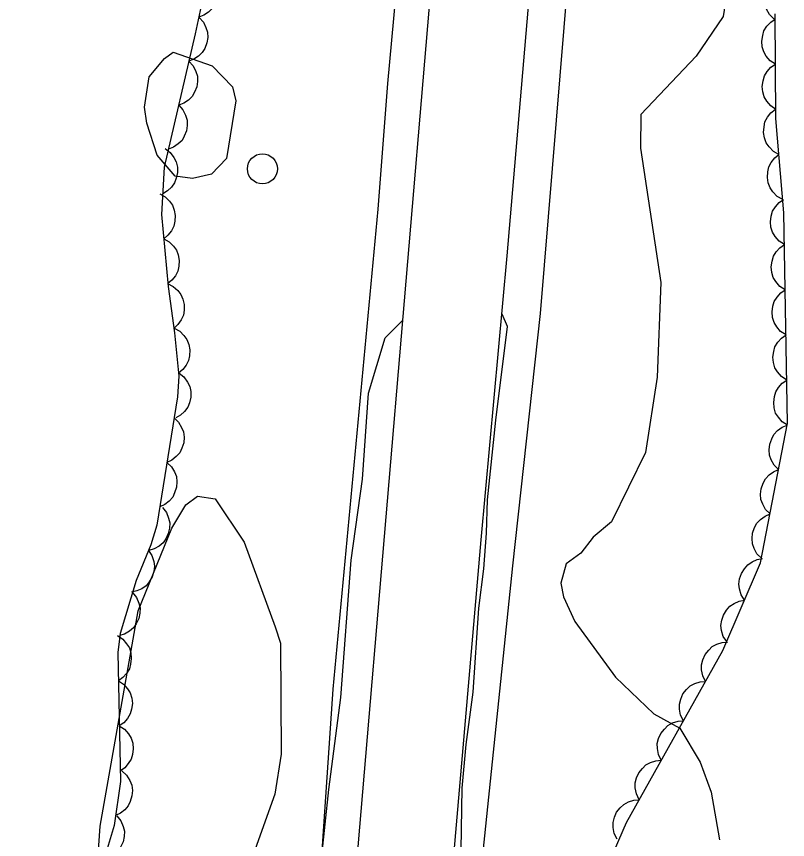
# Model space of a CAD drawing. Extents: x 282461 to 284471, y 5554090 to 5557646.
# Drawn here: x 283478.4 to 283529.7, y 5556045.9 to 5556100.6 of the extents above; entities that cross this region are included whole.
import ezdxf

# ---------------------------------------------------------------- set-up
doc = ezdxf.new("R2010")
doc.units = 0
for name, color, linetype in [('Niveau 1', 7, 'Continuous'), ('Niveau 2', 7, 'Continuous'), ('Niveau 21', 7, 'Continuous'), ('Niveau 36', 7, 'Continuous'), ('Niveau 44', 7, 'Continuous')]:
    doc.layers.add(name, color=color, linetype=linetype)

msp = doc.modelspace()

# ---------------------------------------------------------------- linework, layer by layer
at = {"layer": 'Niveau 1'}
for points in [[(283493.02, 5556095.03), (283492.4, 5556091.2), (283491.42, 5556090.16), (283490.15, 5556089.86), (283489, 5556090.03), (283487.8, 5556091.42), (283487.11, 5556093.55), (283486.96, 5556094.61), (283487.26, 5556096.62), (283488.28, 5556097.85), (283488.87, 5556098.27), (283491.46, 5556097.35), (283492.8, 5556095.95), (283493.02, 5556095.03)], [(283504.17, 5555985.76), (283504.92, 5555992.93), (283505.2, 5555996.63), (283505.44, 5556004.25), (283506.51, 5556014.16), (283506.69, 5556016.89), (283506.76, 5556019.61), (283506.75, 5556024.94), (283506.88, 5556027.55), (283507.52, 5556034.86), (283507.93, 5556041.11), (283508.08, 5556049.32), (283508.34, 5556052.23), (283508.8, 5556055.72), (283509.17, 5556061.29), (283509.51, 5556063.92), (283509.7, 5556066.29), (283509.75, 5556068.5), (283510.31, 5556073.8), (283511.08, 5556080.03), (283510.73, 5556080.84)], [(283493.13, 5555982.39), (283493.76, 5555992.5), (283494.31, 5555998.85), (283495.62, 5556008.72), (283496.39, 5556016.56), (283497.05, 5556029.65), (283497.31, 5556033.25), (283498.48, 5556042.32), (283499.21, 5556049.23), (283500.01, 5556055.36), (283500.69, 5556064.48), (283501.44, 5556069.88), (283501.84, 5556075.59), (283502.96, 5556079.26), (283504.11, 5556080.43)]]:
    msp.add_lwpolyline(points, dxfattribs=at)
at = {"layer": 'Niveau 2'}
for points in [[(283525.71, 5556102.49), (283525.42, 5556100.63), (283523.62, 5556098), (283519.95, 5556094.12), (283519.92, 5556091.88), (283521.28, 5556082.95), (283521.03, 5556076.66), (283520.25, 5556071.64), (283517.99, 5556067.04)], [(283483.03, 5556032.74), (283484, 5556046.8), (283486.53, 5556061.11), (283488.77, 5556066.62), (283489.7, 5556068.17), (283490.48, 5556068.74), (283491.65, 5556068.56), (283493.59, 5556065.68), (283495.64, 5556060.06), (283495.99, 5556058.97), (283496.03, 5556051.58), (283495.63, 5556048.92), (283493.53, 5556043.1)], [(283517.99, 5556067.04), (283516.78, 5556066.02), (283515.95, 5556064.95), (283514.99, 5556064.25), (283514.63, 5556062.95), (283514.81, 5556062.05), (283515.57, 5556060.4), (283518.26, 5556056.7), (283520.82, 5556054.27), (283522.55, 5556053.32), (283523.9, 5556051.05), (283524.62, 5556049.06), (283525.17, 5556045.89)]]:
    msp.add_lwpolyline(points, dxfattribs=at)
at = {"layer": 'Niveau 21'}
for points in [[(283460.71, 5555718.97), (283464.36, 5555736.1), (283469.98, 5555765.27), (283471.92, 5555775.57), (283474.52, 5555790.34), (283476.3, 5555799.49), (283477.96, 5555808.81), (283480.08, 5555821.56), (283481.62, 5555831.93), (283482.77, 5555840.04), (283484.86, 5555856.85), (283486.57, 5555874.63), (283490.46, 5555919.03), (283493.03, 5555950.9), (283494.81, 5555971.05), (283497.52, 5556003.36), (283498.59, 5556015.13), (283507.24, 5556117.01)], [(283469.14, 5555728.42), (283472.32, 5555743.35), (283473.9, 5555752.15), (283475.3, 5555758.17), (283476.57, 5555764.88), (283481.78, 5555793.89), (283484.88, 5555811.49), (283487.66, 5555829.11), (283488.7, 5555836.23), (283489.73, 5555844.57), (283490.72, 5555851.64), (283493.04, 5555874.78), (283495.51, 5555902.08), (283496.11, 5555911.14), (283496.8, 5555918.44), (283497.32, 5555925.68), (283498.06, 5555933.74), (283498.64, 5555941.5), (283500.91, 5555967.99), (283502.83, 5555992.18), (283504.27, 5556007.2), (283509.33, 5556065.83), (283511.06, 5556084.73), (283513.66, 5556115.09)], [(283492.52, 5555850.14), (283495.22, 5555873.66), (283496.11, 5555882.02), (283497.01, 5555891.93), (283497.85, 5555902.94), (283498.6, 5555916.78), (283500.02, 5555934.63), (283500.87, 5555943.73), (283501.43, 5555953.35), (283502.23, 5555961.81), (283503.97, 5555983.09), (283504.53, 5555992.19), (283505.44, 5556001.7), (283506.2, 5556008.2), (283508.29, 5556033.77), (283511.44, 5556064.1), (283513.27, 5556080.88), (283515.65, 5556109.56)], [(283503.9, 5556104.84), (283503.1, 5556096.19), (283502.47, 5556087.83), (283499.48, 5556055.91), (283498.14, 5556036.36), (283497.27, 5556024.95), (283496.66, 5556015.32), (283495.18, 5556000.44), (283494.67, 5555992.56), (283493.09, 5555976.29), (283491.31, 5555953.51), (283487.89, 5555907.7), (283485.51, 5555884.08), (283483.68, 5555866.93), (283482.17, 5555853.32), (283480.13, 5555837.14), (283478.87, 5555828.51), (283477.05, 5555817.96), (283474.47, 5555804.05), (283473.53, 5555798.33)]]:
    msp.add_lwpolyline(points, dxfattribs=at)
at = {"layer": 'Niveau 36'}
msp.add_circle((283494.797, 5556090.508), 1, dxfattribs=at)
at = {"layer": 'Niveau 44'}
for points in [[(283491.58, 5556105.4), (283490.33, 5556099.49), (283488.27, 5556090.62), (283488.09, 5556087.48), (283488.52, 5556082.69), (283488.96, 5556079.6), (283489.24, 5556076.73), (283489.14, 5556075.35), (283487.78, 5556066.82), (283487.37, 5556065.51), (283486.4, 5556063.13), (283485.33, 5556059.61), (283485.18, 5556058.34), (283485.36, 5556049.77), (283484.93, 5556046.84), (283483.68, 5556042.64)], [(283491.18, 5556103.52), (283491.47, 5556103.22), (283491.66, 5556102.86), (283491.77, 5556102.54), (283491.78, 5556102.19), (283491.74, 5556101.83), (283491.6, 5556101.47), (283491.45, 5556101.18), (283491.2, 5556100.93), (283490.89, 5556100.72), (283490.56, 5556100.59)], [(283528.81, 5556100.47), (283528.51, 5556100.76), (283528.31, 5556101.12), (283528.19, 5556101.43), (283528.17, 5556101.78), (283528.2, 5556102.15), (283528.33, 5556102.51), (283528.47, 5556102.8), (283528.72, 5556103.06), (283529.01, 5556103.28), (283529.34, 5556103.43)], [(283490.58, 5556100.58), (283490.87, 5556100.27), (283491.04, 5556099.91), (283491.15, 5556099.6), (283491.16, 5556099.24), (283491.11, 5556098.88), (283490.96, 5556098.52), (283490.8, 5556098.24), (283490.55, 5556098), (283490.24, 5556097.79), (283489.9, 5556097.66)], [(283506.08, 5555986.55), (283506.51, 5555990.01), (283506.9, 5555991.57), (283509.99, 5556001.39), (283510.67, 5556004.81), (283511.18, 5556008.12), (283511.89, 5556011.36), (283511.88, 5556012.94), (283511.61, 5556014.65), (283511.43, 5556018.06), (283511.53, 5556019.74), (283512.09, 5556023.02), (283511.8, 5556024.72), (283515.23, 5556038.35), (283518.99, 5556047.05), (283525.4, 5556058.48), (283527.91, 5556064.3), (283529.7, 5556073.6), (283529.45, 5556087.59), (283528.93, 5556093.85), (283528.87, 5556100.81)], [(283528.9, 5556097.46), (283528.55, 5556097.69), (283528.29, 5556098.01), (283528.12, 5556098.29), (283528.02, 5556098.63), (283527.99, 5556099), (283528.05, 5556099.38), (283528.13, 5556099.69), (283528.33, 5556099.99), (283528.58, 5556100.26), (283528.87, 5556100.47)], [(283489.9, 5556097.66), (283490.19, 5556097.35), (283490.37, 5556096.99), (283490.47, 5556096.67), (283490.48, 5556096.32), (283490.43, 5556095.96), (283490.28, 5556095.6), (283490.12, 5556095.32), (283489.87, 5556095.08), (283489.56, 5556094.87), (283489.23, 5556094.74)], [(283528.92, 5556094.46), (283528.58, 5556094.69), (283528.32, 5556095), (283528.14, 5556095.29), (283528.05, 5556095.63), (283528.01, 5556095.99), (283528.08, 5556096.37), (283528.16, 5556096.69), (283528.35, 5556096.98), (283528.6, 5556097.26), (283528.9, 5556097.46)], [(283489.23, 5556094.74), (283489.51, 5556094.43), (283489.69, 5556094.07), (283489.79, 5556093.75), (283489.8, 5556093.4), (283489.75, 5556093.04), (283489.6, 5556092.68), (283489.45, 5556092.4), (283489.19, 5556092.16), (283488.88, 5556091.95), (283488.55, 5556091.82)], [(283529.13, 5556091.46), (283528.76, 5556091.67), (283528.48, 5556091.96), (283528.29, 5556092.23), (283528.17, 5556092.56), (283528.11, 5556092.93), (283528.14, 5556093.31), (283528.2, 5556093.63), (283528.37, 5556093.94), (283528.6, 5556094.23), (283528.88, 5556094.46)], [(283488.34, 5556091.85), (283488.67, 5556091.59), (283488.91, 5556091.26), (283489.07, 5556090.97), (283489.14, 5556090.63), (283489.15, 5556090.26), (283489.06, 5556089.89), (283488.96, 5556089.58), (283488.74, 5556089.3), (283488.48, 5556089.04), (283488.17, 5556088.85)], [(283529.38, 5556088.47), (283529.01, 5556088.67), (283528.73, 5556088.97), (283528.54, 5556089.24), (283528.42, 5556089.57), (283528.36, 5556089.93), (283528.39, 5556090.31), (283528.45, 5556090.64), (283528.62, 5556090.94), (283528.85, 5556091.24), (283529.13, 5556091.46)], [(283487.97, 5556088.85), (283488.33, 5556088.65), (283488.62, 5556088.36), (283488.81, 5556088.09), (283488.93, 5556087.76), (283489, 5556087.4), (283488.97, 5556087.02), (283488.91, 5556086.7), (283488.74, 5556086.39), (283488.51, 5556086.09), (283488.23, 5556085.86)], [(283529.49, 5556085.47), (283529.14, 5556085.7), (283528.88, 5556086.01), (283528.7, 5556086.29), (283528.6, 5556086.63), (283528.56, 5556086.99), (283528.62, 5556087.37), (283528.7, 5556087.69), (283528.89, 5556087.99), (283529.14, 5556088.26), (283529.43, 5556088.47)], [(283488.23, 5556085.86), (283488.6, 5556085.66), (283488.88, 5556085.37), (283489.08, 5556085.11), (283489.2, 5556084.78), (283489.26, 5556084.41), (283489.23, 5556084.03), (283489.18, 5556083.71), (283489.01, 5556083.4), (283488.78, 5556083.11), (283488.5, 5556082.88)], [(283529.54, 5556082.47), (283529.19, 5556082.69), (283528.93, 5556083.01), (283528.75, 5556083.28), (283528.66, 5556083.62), (283528.62, 5556083.99), (283528.67, 5556084.37), (283528.76, 5556084.69), (283528.95, 5556084.98), (283529.19, 5556085.26), (283529.49, 5556085.47)], [(283488.49, 5556082.88), (283488.87, 5556082.69), (283489.17, 5556082.42), (283489.38, 5556082.16), (283489.51, 5556081.84), (283489.6, 5556081.48), (283489.59, 5556081.1), (283489.54, 5556080.77), (283489.39, 5556080.46), (283489.18, 5556080.15), (283488.92, 5556079.91)], [(283529.6, 5556079.46), (283529.24, 5556079.69), (283528.98, 5556080), (283528.81, 5556080.28), (283528.71, 5556080.62), (283528.67, 5556080.99), (283528.73, 5556081.37), (283528.81, 5556081.68), (283529, 5556081.98), (283529.25, 5556082.26), (283529.54, 5556082.47)], [(283488.93, 5556079.91), (283489.3, 5556079.71), (283489.58, 5556079.42), (283489.78, 5556079.16), (283489.9, 5556078.83), (283489.97, 5556078.47), (283489.94, 5556078.08), (283489.89, 5556077.76), (283489.72, 5556077.45), (283489.5, 5556077.16), (283489.22, 5556076.93)], [(283529.65, 5556076.46), (283529.3, 5556076.69), (283529.04, 5556077), (283528.86, 5556077.28), (283528.76, 5556077.62), (283528.72, 5556077.98), (283528.78, 5556078.36), (283528.86, 5556078.68), (283529.05, 5556078.98), (283529.3, 5556079.25), (283529.6, 5556079.46)], [(283489.25, 5556076.93), (283489.58, 5556076.67), (283489.81, 5556076.33), (283489.97, 5556076.04), (283490.03, 5556075.7), (283490.04, 5556075.33), (283489.95, 5556074.95), (283489.83, 5556074.65), (283489.62, 5556074.37), (283489.35, 5556074.12), (283489.04, 5556073.94)], [(283529.7, 5556073.46), (283529.35, 5556073.68), (283529.09, 5556073.99), (283528.91, 5556074.27), (283528.82, 5556074.61), (283528.78, 5556074.98), (283528.84, 5556075.36), (283528.92, 5556075.68), (283529.11, 5556075.97), (283529.35, 5556076.25), (283529.65, 5556076.46)], [(283488.92, 5556073.95), (283489.22, 5556073.66), (283489.42, 5556073.31), (283489.55, 5556073.01), (283489.59, 5556072.66), (283489.56, 5556072.29), (283489.44, 5556071.93), (283489.3, 5556071.63), (283489.06, 5556071.37), (283488.77, 5556071.14), (283488.44, 5556070.99)], [(283529.1, 5556070.51), (283528.81, 5556070.8), (283528.62, 5556071.16), (283528.5, 5556071.47), (283528.48, 5556071.82), (283528.52, 5556072.19), (283528.65, 5556072.55), (283528.8, 5556072.84), (283529.04, 5556073.1), (283529.34, 5556073.32), (283529.67, 5556073.46)], [(283488.44, 5556070.99), (283488.75, 5556070.7), (283488.95, 5556070.35), (283489.08, 5556070.05), (283489.11, 5556069.7), (283489.09, 5556069.33), (283488.96, 5556068.97), (283488.83, 5556068.67), (283488.59, 5556068.41), (283488.3, 5556068.18), (283487.97, 5556068.03)], [(283528.54, 5556067.56), (283528.24, 5556067.85), (283528.05, 5556068.21), (283527.93, 5556068.52), (283527.91, 5556068.87), (283527.95, 5556069.24), (283528.08, 5556069.6), (283528.23, 5556069.89), (283528.47, 5556070.15), (283528.77, 5556070.37), (283529.1, 5556070.51)], [(283488.15, 5556067.99), (283488.41, 5556067.66), (283488.56, 5556067.28), (283488.64, 5556066.96), (283488.62, 5556066.61), (283488.54, 5556066.25), (283488.37, 5556065.91), (283488.19, 5556065.64), (283487.92, 5556065.41), (283487.59, 5556065.23), (283487.25, 5556065.13)], [(283527.97, 5556064.61), (283527.67, 5556064.9), (283527.48, 5556065.26), (283527.37, 5556065.57), (283527.34, 5556065.92), (283527.38, 5556066.29), (283527.51, 5556066.65), (283527.66, 5556066.94), (283527.91, 5556067.2), (283528.21, 5556067.42), (283528.54, 5556067.56)], [(283487.22, 5556065.14), (283487.45, 5556064.79), (283487.57, 5556064.4), (283487.62, 5556064.08), (283487.58, 5556063.73), (283487.47, 5556063.37), (283487.26, 5556063.05), (283487.06, 5556062.79), (283486.77, 5556062.59), (283486.44, 5556062.44), (283486.09, 5556062.36)], [(283526.84, 5556061.83), (283526.62, 5556062.18), (283526.51, 5556062.57), (283526.46, 5556062.9), (283526.51, 5556063.25), (283526.63, 5556063.6), (283526.84, 5556063.92), (283527.05, 5556064.18), (283527.34, 5556064.37), (283527.68, 5556064.52), (283528.03, 5556064.59)], [(283486.16, 5556062.34), (283486.42, 5556062.01), (283486.57, 5556061.63), (283486.66, 5556061.31), (283486.64, 5556060.96), (283486.57, 5556060.6), (283486.4, 5556060.26), (283486.22, 5556059.98), (283485.95, 5556059.76), (283485.63, 5556059.57), (283485.29, 5556059.47)], [(283525.66, 5556059.07), (283525.43, 5556059.42), (283525.32, 5556059.82), (283525.27, 5556060.14), (283525.33, 5556060.49), (283525.44, 5556060.84), (283525.65, 5556061.16), (283525.86, 5556061.42), (283526.15, 5556061.61), (283526.49, 5556061.76), (283526.84, 5556061.83)], [(283485.16, 5556059.47), (283485.51, 5556059.24), (283485.77, 5556058.93), (283485.95, 5556058.65), (283486.04, 5556058.32), (283486.08, 5556057.95), (283486.03, 5556057.57), (283485.95, 5556057.25), (283485.76, 5556056.96), (283485.51, 5556056.68), (283485.22, 5556056.47)], [(283524.25, 5556056.42), (283524.06, 5556056.8), (283523.99, 5556057.2), (283523.98, 5556057.53), (283524.07, 5556057.87), (283524.22, 5556058.21), (283524.46, 5556058.5), (283524.69, 5556058.74), (283525, 5556058.9), (283525.36, 5556059.01), (283525.71, 5556059.04)], [(283485.22, 5556056.47), (283485.57, 5556056.24), (283485.83, 5556055.93), (283486.01, 5556055.66), (283486.11, 5556055.32), (283486.15, 5556054.95), (283486.09, 5556054.57), (283486.01, 5556054.26), (283485.82, 5556053.96), (283485.58, 5556053.68), (283485.28, 5556053.47)], [(283522.78, 5556053.8), (283522.59, 5556054.18), (283522.52, 5556054.58), (283522.51, 5556054.91), (283522.6, 5556055.25), (283522.75, 5556055.59), (283522.99, 5556055.88), (283523.22, 5556056.12), (283523.53, 5556056.28), (283523.89, 5556056.39), (283524.25, 5556056.42)], [(283485.28, 5556053.47), (283485.63, 5556053.25), (283485.9, 5556052.94), (283486.07, 5556052.66), (283486.17, 5556052.32), (283486.21, 5556051.95), (283486.15, 5556051.57), (283486.07, 5556051.26), (283485.88, 5556050.96), (283485.64, 5556050.68), (283485.35, 5556050.48)], [(283521.31, 5556051.18), (283521.12, 5556051.56), (283521.05, 5556051.96), (283521.04, 5556052.29), (283521.13, 5556052.63), (283521.28, 5556052.97), (283521.52, 5556053.26), (283521.75, 5556053.5), (283522.06, 5556053.66), (283522.42, 5556053.77), (283522.78, 5556053.8)], [(283519.84, 5556048.56), (283519.65, 5556048.94), (283519.58, 5556049.34), (283519.57, 5556049.67), (283519.66, 5556050.01), (283519.81, 5556050.35), (283520.05, 5556050.64), (283520.28, 5556050.88), (283520.59, 5556051.04), (283520.95, 5556051.15), (283521.31, 5556051.18)], [(283485.46, 5556050.47), (283485.77, 5556050.19), (283485.98, 5556049.84), (283486.11, 5556049.53), (283486.15, 5556049.18), (283486.12, 5556048.82), (283486.01, 5556048.45), (283485.87, 5556048.15), (283485.64, 5556047.89), (283485.35, 5556047.66), (283485.03, 5556047.5)], [(283518.37, 5556045.94), (283518.18, 5556046.32), (283518.11, 5556046.72), (283518.1, 5556047.05), (283518.19, 5556047.39), (283518.34, 5556047.73), (283518.58, 5556048.02), (283518.81, 5556048.25), (283519.13, 5556048.42), (283519.48, 5556048.53), (283519.84, 5556048.56)], [(283485.12, 5556047.48), (283485.39, 5556047.16), (283485.54, 5556046.78), (283485.62, 5556046.46), (283485.61, 5556046.11), (283485.54, 5556045.75), (283485.37, 5556045.41), (283485.2, 5556045.13), (283484.93, 5556044.9), (283484.61, 5556044.72), (283484.27, 5556044.61)]]:
    msp.add_lwpolyline(points, dxfattribs=at)

doc.saveas('drawing.dxf')
